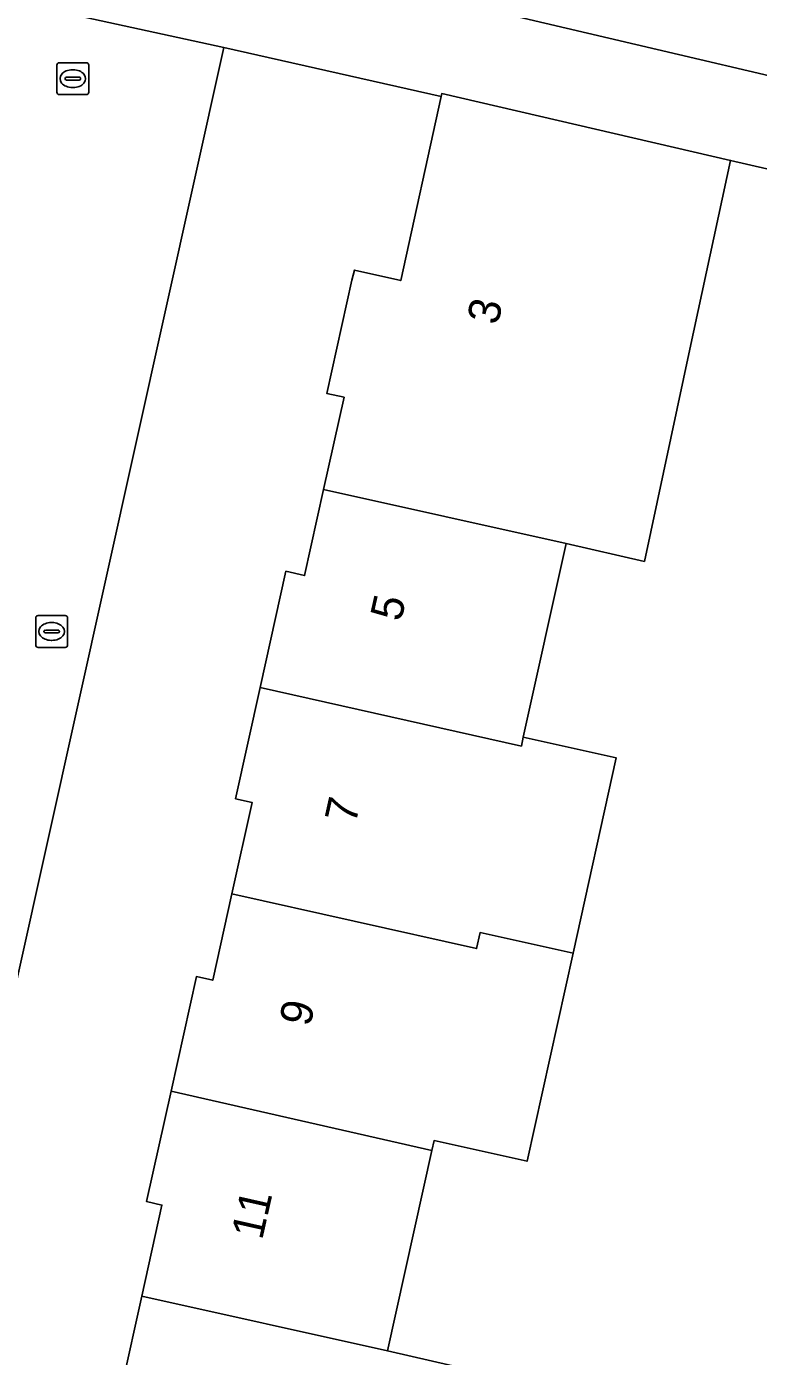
# Model space of a CAD drawing. Extents: x 161771 to 163125, y 382475 to 383179.
# Drawn here: x 162513.11 to 162536.07, y 382775.57 to 382817.29 of the extents above; entities that cross this region are included whole.
import ezdxf

# ---------------------------------------------------------------- set-up
doc = ezdxf.new("R2010")
doc.units = 0
for name, color, linetype in [('IMGEO_Brandkraan', 7, 'Continuous'), ('IMGEO_Erf', 7, 'Continuous'), ('IMGEO_Groenvoorziening', 7, 'Continuous'), ('IMGEO_Kolk', 7, 'Continuous'), ('IMGEO_Muur', 7, 'Continuous'), ('IMGEO_Pand', 7, 'Continuous'), ('IMGEO_Pand_nummerreeks', 7, 'Continuous'), ('IMGEO_Voetpad_open', 7, 'Continuous')]:
    doc.layers.add(name, color=color, linetype=linetype)

msp = doc.modelspace()

# ---------------------------------------------------------------- linework, layer by layer
at = {"layer": 'IMGEO_Brandkraan'}
for p, q in [((162513.392, 382797.885), (162513.392, 382798.737)), ((162513.467, 382798.811), (162514.319, 382798.811)), ((162514.393, 382798.737), (162514.393, 382797.885)), ((162513.651, 382798.305), (162513.651, 382798.317)), ((162514.089, 382798.268), (162513.691, 382798.268)), ((162513.694, 382798.354), (162514.092, 382798.354)), ((162513.88, 382798.591), (162513.905, 382798.591)), ((162514.135, 382798.317), (162514.135, 382798.305)), ((162513.903, 382798.031), (162513.878, 382798.031)), ((162514.319, 382797.811), (162513.467, 382797.811))]:
    msp.add_line(p, q, dxfattribs=at)
for points in [[(162513.392, 382797.885), (162513.392, 382798.737)], [(162513.467, 382798.811), (162514.319, 382798.811)], [(162514.393, 382798.737), (162514.393, 382797.885)], [(162514.319, 382797.811), (162513.467, 382797.811)]]:
    msp.add_lwpolyline(points, dxfattribs=at)
for centre, radius, start, end in [((162513.469, 382798.735), 0.0765, 91.552, 178.448), ((162513.469, 382798.735), 0.0765, 91.552, 178.448), ((162514.317, 382798.735), 0.0765, 1.552, 88.448), ((162514.317, 382798.735), 0.0765, 1.552, 88.448), ((162513.691, 382798.314), 0.0403, 85.8775, 175.7526), ((162513.688, 382798.304), 0.0366, 178.938, 274.7102), ((162514.092, 382798.311), 0.043, 264.8664, 352.4533), ((162514.096, 382798.316), 0.0386, 1.7309, 96.639), ((162513.469, 382797.887), 0.0765, 181.552, 268.448), ((162513.469, 382797.887), 0.0765, 181.552, 268.448), ((162514.317, 382797.887), 0.0765, 271.552, 358.448), ((162514.317, 382797.887), 0.0765, 271.552, 358.448)]:
    msp.add_arc(centre, radius, start, end, dxfattribs=at)
for centre, major_axis, ratio, start_param, end_param in [((162513.879, 382798.311), (-0.387, 0.002), 0.722429, 4.712389, 7.853982), ((162513.904, 382798.311), (-0.39, 0.002), 0.717154, 1.570796, 4.712389)]:
    msp.add_ellipse(centre, major_axis=major_axis, ratio=ratio, start_param=start_param, end_param=end_param, dxfattribs=at)
at = {"layer": 'IMGEO_Erf'}
for points in [[(162516.107, 382774.679), (162516.72, 382777.452), (162517.354, 382780.316), (162516.872, 382780.422), (162517.638, 382783.886), (162518.434, 382787.483), (162518.947, 382787.369), (162519.547, 382790.08), (162520.181, 382792.947), (162519.663, 382793.062), (162520.436, 382796.553), (162521.242, 382800.197), (162521.832, 382800.066), (162522.427, 382802.759), (162523.068, 382805.656), (162522.524, 382805.776), (162523.312, 382809.334), (162523.399, 382809.647), (162524.848, 382809.317), (162526.114, 382815.089), (162519.291, 382816.631), (162509.13, 382770.881)], [(162548.649, 382810.001), (162535.198, 382813.087), (162533.925, 382807.167), (162532.492, 382800.506), (162530.037, 382801.065), (162528.693, 382794.991), (162531.613, 382794.345), (162530.257, 382788.218), (162528.813, 382781.691), (162525.894, 382782.337), (162525.826, 382782.03), (162524.434, 382775.74), (162527.119, 382775.124)]]:
    msp.add_lwpolyline(points, dxfattribs=at)
at = {"layer": 'IMGEO_Groenvoorziening'}
msp.add_lwpolyline([(162541.793, 382823.159), (162524.697, 382827.007), (162521.883, 382827.641), (162520.133, 382819.569), (162539.95, 382814.921)], close=True, dxfattribs=at)
at = {"layer": 'IMGEO_Kolk'}
for p, q in [((162514.055, 382815.228), (162514.055, 382816.08)), ((162514.13, 382816.154), (162514.982, 382816.154)), ((162514.543, 382815.934), (162514.568, 382815.934)), ((162515.056, 382816.08), (162515.056, 382815.228)), ((162514.314, 382815.648), (162514.314, 382815.66)), ((162514.752, 382815.611), (162514.354, 382815.611)), ((162514.357, 382815.697), (162514.755, 382815.697)), ((162514.566, 382815.374), (162514.541, 382815.374)), ((162514.798, 382815.66), (162514.798, 382815.648)), ((162514.982, 382815.154), (162514.13, 382815.154))]:
    msp.add_line(p, q, dxfattribs=at)
for points in [[(162514.055, 382815.228), (162514.055, 382816.08)], [(162514.13, 382816.154), (162514.982, 382816.154)], [(162515.056, 382816.08), (162515.056, 382815.228)], [(162514.982, 382815.154), (162514.13, 382815.154)]]:
    msp.add_lwpolyline(points, dxfattribs=at)
for centre, radius, start, end in [((162514.132, 382816.078), 0.0765, 91.552, 178.448), ((162514.132, 382816.078), 0.0765, 91.552, 178.448), ((162514.98, 382816.078), 0.0765, 1.552, 88.448), ((162514.98, 382816.078), 0.0765, 1.552, 88.448), ((162514.354, 382815.657), 0.0403, 85.8775, 175.7526), ((162514.351, 382815.647), 0.0366, 178.938, 274.7102), ((162514.755, 382815.654), 0.043, 264.8664, 352.4533), ((162514.759, 382815.659), 0.0386, 1.7309, 96.639), ((162514.132, 382815.23), 0.0765, 181.552, 268.448), ((162514.132, 382815.23), 0.0765, 181.552, 268.448), ((162514.98, 382815.23), 0.0765, 271.552, 358.448), ((162514.98, 382815.23), 0.0765, 271.552, 358.448)]:
    msp.add_arc(centre, radius, start, end, dxfattribs=at)
for centre, major_axis, ratio, start_param, end_param in [((162514.542, 382815.654), (-0.387, 0.002), 0.722429, 4.712389, 7.853982), ((162514.567, 382815.654), (-0.39, 0.002), 0.717154, 1.570796, 4.712389)]:
    msp.add_ellipse(centre, major_axis=major_axis, ratio=ratio, start_param=start_param, end_param=end_param, dxfattribs=at)
at = {"layer": 'IMGEO_Muur'}
msp.add_lwpolyline([(162535.198, 382813.087), (162548.649, 382810.001), (162547.33, 382804.157)], dxfattribs=at)
at = {"layer": 'IMGEO_Pand'}
for points in [[(162522.427, 382802.759), (162530.037, 382801.065), (162532.492, 382800.506), (162533.925, 382807.167), (162535.198, 382813.087), (162526.135, 382815.187), (162526.114, 382815.089), (162524.848, 382809.317), (162523.399, 382809.647), (162523.312, 382809.334), (162522.524, 382805.776), (162523.068, 382805.656)], [(162530.037, 382801.065), (162522.427, 382802.759), (162521.832, 382800.066), (162521.242, 382800.197), (162520.436, 382796.553), (162528.632, 382794.716), (162528.693, 382794.991)], [(162528.693, 382794.991), (162528.632, 382794.716), (162520.436, 382796.553), (162519.663, 382793.062), (162520.181, 382792.947), (162519.547, 382790.08), (162527.226, 382788.359), (162527.337, 382788.863), (162530.257, 382788.218), (162531.613, 382794.345)], [(162527.337, 382788.863), (162527.226, 382788.359), (162519.547, 382790.08), (162518.947, 382787.369), (162518.434, 382787.483), (162517.638, 382783.886), (162525.826, 382782.03), (162525.894, 382782.337), (162528.813, 382781.691), (162530.257, 382788.218)], [(162525.826, 382782.03), (162517.638, 382783.886), (162516.872, 382780.422), (162517.354, 382780.316), (162516.72, 382777.452), (162524.434, 382775.74)], [(162516.72, 382777.452), (162516.107, 382774.679), (162515.575, 382774.797), (162514.758, 382771.105), (162519.64, 382770.025), (162523.005, 382769.28), (162525.643, 382768.696), (162527.119, 382775.124), (162524.434, 382775.74)]]:
    msp.add_lwpolyline(points, close=True, dxfattribs=at)
at = {"layer": 'IMGEO_Voetpad_open'}
for points in [[(162541.793, 382823.159), (162539.95, 382814.921), (162520.133, 382819.569)], [(162519.291, 382816.631), (162510.621, 382818.519), (162509.884, 382815.143), (162509.625, 382814.094), (162509.615, 382814.051)], [(162510.621, 382818.519), (162519.291, 382816.631), (162526.114, 382815.089), (162526.135, 382815.187), (162535.198, 382813.087), (162548.649, 382810.001), (162547.308, 382804.056), (162548.81, 382803.709), (162554.594, 382802.427), (162556.022, 382808.052), (162564.343, 382806.211), (162571.198, 382804.649), (162570.53, 382801.719), (162569.867, 382798.809), (162571.416, 382798.491), (162572.793, 382804.274), (162596.809, 382798.601)], [(162472.565, 382660.277), (162467.218, 382645.531), (162463.814, 382636.141), (162468.305, 382634.573), (162489.16, 382693.298), (162492.061, 382702.197), (162492.531, 382703.794), (162496.253, 382716.455), (162500, 382730.308), (162503.472, 382745.528), (162503.806, 382746.991), (162504.492, 382750), (162508.826, 382769.514), (162509.13, 382770.881), (162519.291, 382816.631)]]:
    msp.add_lwpolyline(points, dxfattribs=at)

# ---------------------------------------------------------------- texts
at = {"layer": 'IMGEO_Pand_nummerreeks'}
for s, rotation, p in [('3', 77.6336, (162527.894, 382807.898)), ('5', 77.3378, (162524.854, 382798.594)), ('7', 77.3378, (162523.427, 382792.24)), ('9', 77.3378, (162521.999, 382785.885)), ('11', 77.3394, (162520.496, 382779.194))]:
    msp.add_text(s, height=1, rotation=rotation, dxfattribs=at).set_placement(p)

doc.saveas('drawing.dxf')
